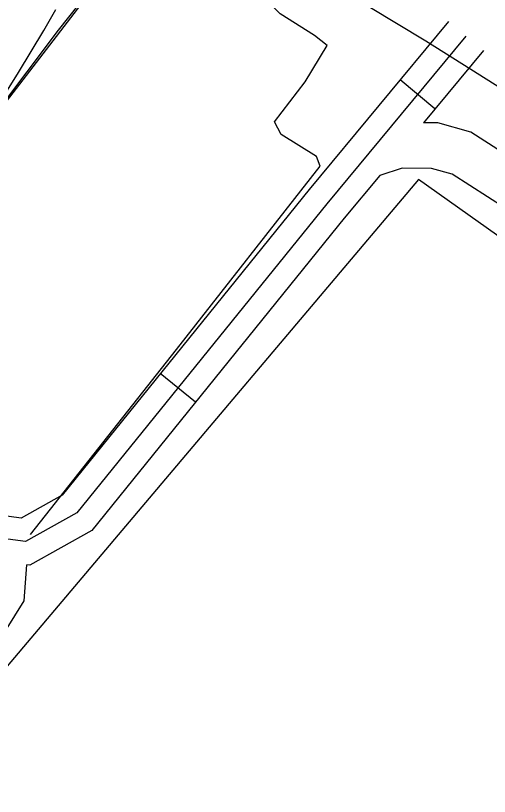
# Model space of a CAD drawing. Extents: x 3329332 to 3367211, y 631066 to 656469.
# Drawn here: x 3350590 to 3350903, y 645582 to 646097 of the extents above; entities that cross this region are included whole.
import ezdxf

# ---------------------------------------------------------------- set-up
doc = ezdxf.new("R2010")
doc.units = 0
for name, color, linetype in [('V-RAIL-TRAK', 7, 'Continuous'), ('V-ROAD-CNTR', 7, 'Continuous'), ('V-SITE-OTLN', 7, 'Continuous'), ('V-TOPO-SHOR', 7, 'Continuous')]:
    doc.layers.add(name, color=color, linetype=linetype)

msp = doc.modelspace()

# ---------------------------------------------------------------- linework, layer by layer
at = {"layer": 'V-RAIL-TRAK'}
for points in [[(3350083.16, 645396.78), (3350129.06, 645456.52), (3350181.53, 645522.95), (3350225.42, 645578.19), (3350256.81, 645620.05), (3350263.25, 645628.41), (3350272.33, 645640.18), (3350340, 645727.38), (3350390.19, 645792.22), (3350423.43, 645835.29), (3350429.15, 645842.7), (3350476.32, 645901.44), (3350556.88, 646005.58), (3350618.65, 646087.05), (3350664.52, 646145.18), (3350737.81, 646239.4), (3350816.05, 646340.02), (3350882.06, 646424.33), (3350959.97, 646524.63), (3351030.31, 646615.99), (3351064.97, 646661.04)], [(3350556.88, 646005.58), (3350565.99, 646018.81), (3350574.92, 646032.17), (3350583.67, 646045.65), (3350592.23, 646059.25), (3350600.6, 646072.96), (3350608.79, 646086.79), (3350616.78, 646100.72)]]:
    msp.add_lwpolyline(points, dxfattribs=at)
at = {"layer": 'V-ROAD-CNTR'}
for p, q in [((3350867.13, 646035.13), (3350844.05, 646054.29)), ((3350709.07, 645841.68), (3350685.75, 645860.55))]:
    msp.add_line(p, q, dxfattribs=at)
for points in [[(3351124.82, 646726.93), (3351014.17, 646599.02), (3350539.14, 645982.08), (3350195.82, 645554.26), (3349987.23, 645280.28)], [(3350875.99, 646092.76), (3350784.03, 645982.02), (3350620.91, 645780.41), (3350593.82, 645765.26), (3350558.72, 645770), (3350475.26, 645823.08), (3350441.22, 645836.6)], [(3350887.53, 646083.18), (3350795.63, 645972.51), (3350630.75, 645768.73), (3350596.77, 645749.72), (3350553.45, 645755.57), (3350468.4, 645809.66), (3350443.35, 645819.61)], [(3350899.07, 646073.59), (3350859.55, 646026)], [(3351335.7, 645884.86), (3351272.25, 645849.93), (3351212.99, 645841.74), (3351166.13, 645847.39), (3351127.02, 645868.42), (3350890.83, 646019.9), (3350869.06, 646025.9), (3350859.55, 646026)], [(3351302.71, 645832.46), (3351281.86, 645820.98), (3351213.25, 645811.49), (3351156.91, 645818.28), (3351111.79, 645842.54), (3350878.46, 645992.19), (3350864.84, 645995.94), (3350845.56, 645996.15), (3350830.65, 645991.21)], [(3350830.65, 645991.21), (3350807.23, 645963), (3350640.6, 645757.04), (3350599.72, 645734.19), (3350597.74, 645734.46)], [(3350564.78, 645661.17), (3350595.93, 645710.7), (3350597.74, 645734.46)]]:
    msp.add_lwpolyline(points, dxfattribs=at)
at = {"layer": 'V-SITE-OTLN'}
msp.add_lwpolyline([(3351388.61, 646852.14), (3351450.27, 646827.29), (3351569.19, 646801.53), (3351578.5, 646787.06), (3351378.51, 646518.17), (3351392.52, 646498.85), (3351642.94, 646337.34), (3351334.84, 645874.46), (3351286.66, 645846.59), (3351229.25, 645837.96), (3351187.57, 645811.4), (3351125.3, 645798.07), (3350856.26, 645988.52), (3350406.56, 645457.37), (3350277, 645269.58), (3350324.94, 645220.09), (3350565.69, 645039.62)], dxfattribs=at)
msp.add_lwpolyline([(3351330.6, 645896.66), (3351242.74, 645949.91), (3351095.58, 646041.53), (3351044.15, 646067.12), (3350996.92, 645995.29), (3350930.75, 646036.09), (3350861.17, 646079.83), (3350750.48, 646146.68), (3350824.94, 646264.73), (3350903.71, 646219.13), (3350939.19, 646276.97), (3351018.44, 646406.47), (3351113.06, 646560.49), (3351150.31, 646620.96), (3351324.32, 646515.08), (3351459.5, 646431.13), (3351606.74, 646344.11), (3351526.33, 646214.63), (3351430.51, 646057.17)], close=True, dxfattribs=at)
at = {"layer": 'V-TOPO-SHOR'}
msp.add_lwpolyline([(3350600.09, 645754.32), (3350696.39, 645876.47), (3350791.39, 645997.37), (3350788.95, 646003.79), (3350765.59, 646018.18), (3350761.26, 646026.54), (3350781.44, 646053), (3350795.85, 646076.99), (3350787.67, 646083.5), (3350764.94, 646097.89), (3350754.91, 646108.25), (3350743.15, 646130.75), (3350742.08, 646143.52), (3350758.41, 646168.12), (3350781.27, 646202.82), (3350788.44, 646212.27), (3350784.8, 646223.81), (3350787.43, 646228.86), (3350803.06, 646249.66), (3350821.33, 646276.14), (3350840.62, 646286.04), (3350848.43, 646296.11), (3350875.78, 646332.02), (3350941.52, 646417.04)], dxfattribs=at)

doc.saveas('drawing.dxf')
